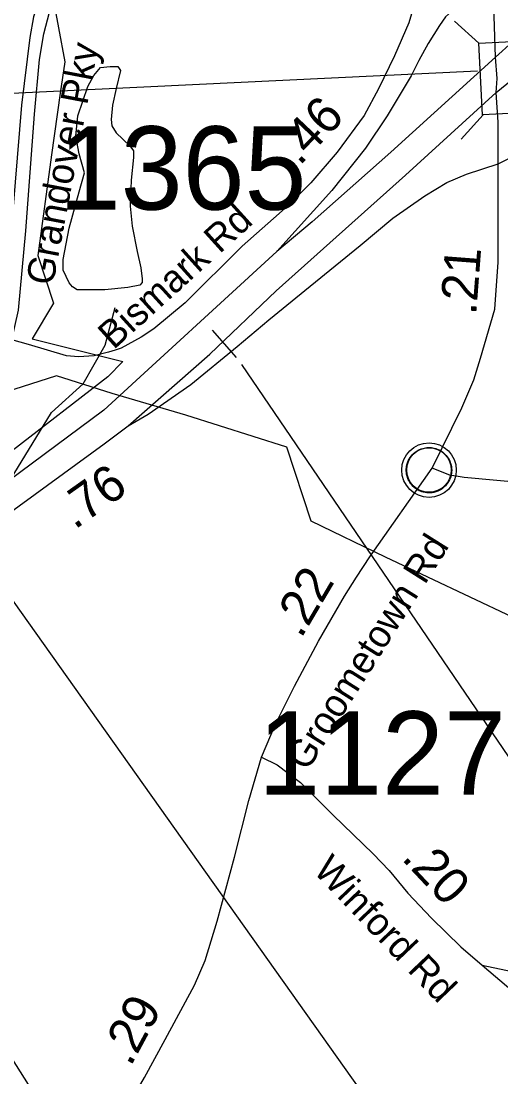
# Model space of a CAD drawing. Extents: x 1662474 to 1856135, y 779280 to 917889.
# Drawn here: x 1742580 to 1744239, y 815651 to 819301 of the extents above; entities that cross this region are included whole.
import ezdxf

# ---------------------------------------------------------------- set-up
doc = ezdxf.new("R2010")
doc.units = 0
for name, color, linetype in [('Cogo Default Point CELL', 7, 'Continuous'), ('Exist Boundary Political City Limit New', 7, 'Continuous'), ('Exist Civil Demographics Community CELL', 7, 'Continuous'), ('Exist Hydrographic Misc Water Feature', 7, 'Continuous'), ('Exist Hydrographic Pond Under 1500 Sq Ft', 7, 'Continuous'), ('Exist Road Primary Interstate Divided Center Attributed', 7, 'Continuous'), ('Exist Road Primary Interstate Mileage Hundredths English Label', 7, 'Continuous'), ('Exist Road Primary Interstate Ramp 1 Lane Attributed', 7, 'Continuous'), ('Exist Road Primary Interstate Service Attributed', 7, 'Continuous'), ('Exist Road Primary Interstate Service Label', 7, 'Continuous'), ('Exist Road Primary Interstate Service Mileage Tenths English Label', 7, 'Continuous'), ('Exist Road Primary NC Structure Ovrhead Sign Number Label', 7, 'Continuous'), ('Exist Road Secondary Structure Standard Bridge CELL', 7, 'Continuous'), ('Exist Road Secondary Type 51 Attributed', 7, 'Continuous'), ('Exist Road Secondary Type 51 Divided Attributed', 7, 'Continuous'), ('Exist Road Secondary Type 51 Label', 7, 'Continuous'), ('Exist Utilities Electrical Transmission Line', 7, 'Continuous'), ('Map Preparation Boundary City Limit Buffer Line', 7, 'Continuous'), ('Prop DGN Element Guardrail', 7, 'Continuous'), ('Prop Superelevation  Arrow CELL', 7, 'Continuous'), ('Scratch_Level_2', 7, 'Continuous')]:
    doc.layers.add(name, color=color, linetype=linetype)

msp = doc.modelspace()

# ---------------------------------------------------------------- linework, layer by layer
at = {"layer": 'Exist Boundary Political City Limit New'}
msp.add_lwpolyline([(1742687.2, 819395.9), (1742731.2, 819160.4), (1742714.8, 819051.9), (1742685.2, 818838.4), (1742637.4, 818491), (1742691.8, 818325.6), (1742617.8, 818202.3), (1742931.1, 818124.1), (1742879.5, 818071.2), (1742548.8, 817815), (1742197.6, 817541.2), (1741834.6, 817275.1), (1741465.2, 817025.8), (1741460.4, 816982.2), (1740782.8, 816527.4), (1740395.5, 816246.8), (1740132.9, 816085.1)], dxfattribs=at)
at = {"layer": 'Exist Civil Demographics Community CELL'}
msp.add_lwpolyline([(1743912.9, 817761.2), (1743913.9, 817766.8), (1743915.6, 817773.3), (1743918.6, 817780.5), (1743921.5, 817786.3), (1743924.8, 817792), (1743928.6, 817797.1), (1743932.5, 817801.5), (1743937.1, 817806.1), (1743942.7, 817810.7), (1743948.1, 817814.3), (1743953, 817817.2), (1743958, 817819.7), (1743963.5, 817822), (1743969.1, 817823.8), (1743973.4, 817824.9), (1743978.3, 817825.7), (1743982.4, 817826.4), (1743988.8, 817826.7), (1743993.2, 817826.6), (1743998.9, 817826.3), (1744003.8, 817825.6), (1744008.7, 817824.6), (1744013.7, 817823.2), (1744018.9, 817821.2), (1744025.5, 817818.3), (1744031.8, 817814.8), (1744036.8, 817811.3), (1744042, 817807.2), (1744045.3, 817804.1), (1744049.4, 817799.7), (1744053.3, 817795), (1744056.4, 817790.4), (1744059.5, 817785.4), (1744062, 817780.3), (1744064, 817775.3), (1744065.6, 817770.3), (1744066.8, 817765.7), (1744067.9, 817759.6), (1744068.6, 817754.9), (1744068.8, 817748.9), (1744068.6, 817743.1), (1744068.1, 817737.4), (1744067.1, 817732), (1744065.5, 817725.8), (1744063.6, 817720), (1744061.3, 817714.9), (1744058.2, 817708.9), (1744054.9, 817703.6), (1744051.4, 817698.9), (1744047.2, 817694.1), (1744041.9, 817689.2), (1744036.9, 817685), (1744031.9, 817681.6), (1744027.6, 817679.1), (1744020.7, 817675.9), (1744013.6, 817673.1), (1744007.6, 817671.7), (1744001, 817670.4), (1743996.6, 817669.9), (1743992.1, 817669.7), (1743986.5, 817669.7), (1743982.3, 817670.1), (1743976.6, 817670.8), (1743970.7, 817672.1), (1743966.1, 817673.4), (1743960.9, 817675.3), (1743956.4, 817677.3), (1743952.4, 817679.5), (1743945.6, 817683.6), (1743940, 817687.9), (1743935.1, 817692.3), (1743930.7, 817697.2), (1743927.5, 817701.2), (1743924.5, 817705.3), (1743920.4, 817712.4), (1743918.7, 817716), (1743917, 817720), (1743914.4, 817728.2), (1743912.9, 817735.2), (1743912.2, 817740.4), (1743911.8, 817746.7), (1743911.8, 817751.4), (1743912.3, 817757.9)], close=True, dxfattribs=at)
for centre, radius in [((1743990.5, 817748.8), 94.3), ((1743990.2, 817749), 76.7)]:
    msp.add_circle(centre, radius, dxfattribs=at)
at = {"layer": 'Exist Hydrographic Misc Water Feature'}
msp.add_lwpolyline([(1741216.8, 816408.7), (1741650.7, 816806.9), (1742479.7, 817347.9), (1742547.8, 817454.8), (1742541.8, 817714.3), (1742684.8, 817947.7), (1742794.9, 818047.2), (1742870.7, 818180.3), (1742904.8, 818310.9)], dxfattribs=at)
at = {"layer": 'Exist Hydrographic Pond Under 1500 Sq Ft'}
msp.add_lwpolyline([(1742869.1, 818372.3), (1742774.2, 818372.3), (1742757.6, 818381.6), (1742745.9, 818395.6), (1742725.9, 818439.9), (1742725.9, 818477.2), (1742745.9, 818585.3), (1742780.9, 818710.1), (1742799.2, 818776.7), (1742780.9, 818841.6), (1742769.2, 818903.1), (1742775.9, 818973), (1742810.8, 819074.5), (1742830.8, 819112.1), (1742854.1, 819140.4), (1742887.4, 819143.8), (1742914.1, 819143.8), (1742924, 819130.4), (1742909.1, 819067.2), (1742895.7, 819010.6), (1742890.8, 818960.7), (1742894.1, 818939.1), (1742909.1, 818914.1), (1742955.7, 818869.2), (1742969, 818852.6), (1742969, 818829.3), (1742960.7, 818751), (1742957.3, 818661.2), (1742964, 818591.3), (1742980.7, 818504.8), (1742994, 818448.2), (1742999, 818409.9), (1742999, 818396.6), (1742990.6, 818388.3), (1742949, 818380), (1742869.1, 818372.3)], dxfattribs=at)
at = {"layer": 'Exist Road Primary Interstate Divided Center Attributed'}
for points in [[(1745384.5, 820234.7), (1745221.9, 820091.3), (1744996.9, 819887.6), (1744857.5, 819761.2), (1744533.4, 819467.1), (1744396.1, 819335.5), (1744220.4, 819175.5)], [(1744222.5, 819053.8), (1744401.4, 819198.5), (1744573.7, 819359.9), (1744734.9, 819510), (1744910.6, 819669.3), (1745105.5, 819839.1)], [(1744220.4, 819175.5), (1743858.5, 818847.7), (1743586.7, 818607.1), (1743464.6, 818504.7)], [(1742949.9, 817901.5), (1743232, 818149.8), (1743461.5, 818368.1), (1743908.7, 818768.6), (1744222.5, 819053.8)], [(1743464.6, 818504.7), (1742866.5, 817955.5), (1742079.9, 817372.3), (1741957.5, 817291.3), (1739716.4, 815678.7)], [(1741068.2, 816553.6), (1741983.5, 817197.4), (1742333.6, 817451.3), (1742867.4, 817839.8), (1742949.9, 817901.5)]]:
    msp.add_lwpolyline(points, dxfattribs=at)
at = {"layer": 'Exist Road Primary Interstate Ramp 1 Lane Attributed'}
for points in [[(1744229.3, 818807.6), (1744300.1, 818843), (1744340.9, 818857.8), (1744375.1, 818879), (1744460.8, 818972.9), (1744563.8, 819087.5), (1744758.3, 819305.9), (1744913.9, 819465.4), (1745080.1, 819604.7), (1745180.5, 819680.9), (1745245.8, 819729.3), (1745320.8, 819777.7), (1745503.8, 819886.4), (1745589.7, 819930.1)], [(1744211.6, 819459.5), (1744135.4, 819393.9), (1744078.1, 819342.6), (1744047.7, 819315.4), (1744027.1, 819285.9), (1743987.5, 819222.7), (1743955.6, 819164.8), (1743928.4, 819111.7), (1743845.8, 818973.5), (1743771.1, 818861.9), (1743654.2, 818715.5), (1743464.6, 818504.7)], [(1742949.9, 817901.5), (1743018.7, 817941.8), (1743166.4, 818044.1), (1743326.5, 818175.8), (1743436.9, 818268.5), (1743578.9, 818384.8), (1743752.8, 818525.4), (1743865, 818619.2), (1743976.3, 818696.6), (1744052.4, 818743.2), (1744120.4, 818771.6), (1744229.3, 818807.6)]]:
    msp.add_lwpolyline(points, dxfattribs=at)
at = {"layer": 'Exist Road Primary Interstate Service Attributed'}
msp.add_lwpolyline([(1743972, 819779.1), (1743955.5, 819433.2), (1743943.8, 819372.1), (1743920.8, 819294.1), (1743871.5, 819180.2), (1743815.4, 819066.8), (1743766.4, 818974.1), (1743672.5, 818847.7), (1743581.6, 818741.5), (1743502.1, 818661.8), (1743344.8, 818523), (1743147.3, 818326.6), (1743038.6, 818237.2), (1742994.9, 818208.3), (1742925.5, 818170.5), (1742904.9, 818162.8), (1742882, 818156), (1742832.4, 818143.3), (1742778.5, 818140.1), (1742736.7, 818143.3), (1742605.2, 818182.9), (1742547.4, 818198.8)], dxfattribs=at)
at = {"layer": 'Exist Road Primary NC Structure Ovrhead Sign Number Label'}
for p, q in [((1743342, 818113.2), (1746085.1, 814081.9)), ((1742459.1, 817425.9), (1746274.4, 812057.5)), ((1741706.1, 817019.9), (1744613.1, 812506.9))]:
    msp.add_line(p, q, dxfattribs=at)
at = {"layer": 'Exist Road Secondary Structure Standard Bridge CELL'}
for p, q in [((1744078.8, 819300), (1744162.8, 819224.2)), ((1744177.5, 818976.7), (1744101.7, 818892.7))]:
    msp.add_line(p, q, dxfattribs=at)
msp.add_lwpolyline([(1744278.4, 819230.1), (1744291.1, 818982.5), (1744175.4, 818976.6), (1744162.8, 819224.2)], close=True, dxfattribs=at)
at = {"layer": 'Exist Road Secondary Type 51 Attributed'}
for points in [[(1744220.4, 819175.5), (1744216.9, 819282.3), (1744211.6, 819459.5)], [(1744222.5, 819053.8), (1744225.7, 819101.9), (1744220.4, 819175.5)], [(1744229.3, 818807.6), (1744229.9, 818900.6), (1744229.6, 818951.8), (1744222.5, 819053.8)], [(1744001.2, 817755), (1744104.4, 817963.7), (1744144.8, 818061.2), (1744167.9, 818135.6), (1744217.6, 818304.7), (1744229.9, 818466.9), (1744229.3, 818807.6)], [(1743411.7, 816756), (1743459.9, 816870), (1743493.2, 816937.2), (1743525.3, 817001.5), (1743607.9, 817157.8), (1743698.4, 817312.6), (1743739.3, 817379.1), (1743785.3, 817449.2), (1744001.2, 817755)], [(1746686.3, 816948.9), (1746620.5, 816964), (1746577.8, 816971.4), (1746523.8, 816985.8), (1746451.8, 817007.3), (1746175.3, 817104.5), (1746019.4, 817170.2), (1745935.4, 817214), (1745866.7, 817255.7), (1745772.9, 817329.4), (1745546.8, 817536.9), (1745506.6, 817564.6), (1745451.8, 817594.6), (1745301.4, 817626.7), (1745074.9, 817645), (1744324.8, 817703.4), (1744112.2, 817723.1), (1744061.8, 817731.2), (1744001.2, 817755)], [(1742843.5, 815370.4), (1743006.3, 815648.7), (1743077.9, 815780.9), (1743179.1, 815968.6), (1743216.3, 816053.4), (1743258, 816190), (1743317.5, 816411.3), (1743367.2, 816607), (1743411.7, 816756)], [(1743411.7, 816756), (1743465.8, 816729.7), (1743546, 816668.6), (1743658.6, 816556.1), (1743797.3, 816422.6), (1743852.3, 816365.1), (1743917.7, 816286.6), (1743998.9, 816200.2), (1744100.9, 816100.8), (1744174.1, 816037.8)], [(1744174.1, 816037.8), (1744280.8, 815946.8)], [(1744174.1, 816037.8), (1744321.2, 816006.4), (1744542.4, 815956.3), (1744729.6, 815915), (1744890.8, 815880.2), (1745048.7, 815849.5), (1745186.2, 815825.2), (1745377.4, 815815.7), (1745443.1, 815813.3), (1745544.6, 815813.3)]]:
    msp.add_lwpolyline(points, dxfattribs=at)
at = {"layer": 'Exist Road Secondary Type 51 Divided Attributed'}
for points in [[(1743004.7, 819933), (1742885.2, 819823), (1742808.4, 819724.2), (1742742.5, 819619.8), (1742677.3, 819483.7), (1742657.8, 819418.7), (1742622.6, 819315.4), (1742609.7, 819244), (1742580.7, 819010.1), (1742544.7, 818561.4), (1742522.6, 818306.3), (1742501.9, 818215.4)], [(1742547.4, 818198.8), (1742571, 818301), (1742596.1, 818576.1), (1742626.2, 818979.4), (1742643.9, 819167.8), (1742658.1, 819256.9), (1742690.5, 819381.5), (1742724.5, 819464.2), (1742783.5, 819591.1), (1742810.7, 819637.8), (1742848.5, 819696.2), (1742934.6, 819806.5), (1743038.9, 819894.4)]]:
    msp.add_lwpolyline(points, dxfattribs=at)
at = {"layer": 'Exist Utilities Electrical Transmission Line'}
msp.add_lwpolyline([(1744278.7, 817240.4), (1743839.5, 817448), (1743582.7, 817572.7), (1743499.3, 817828.4), (1743149, 817938.6), (1742894.5, 818013.1), (1742702.1, 818074.1), (1742381, 817972.3), (1742083.4, 817880.9), (1741776.7, 818001), (1741466.2, 818117.6), (1741209.6, 818245.9), (1740410.3, 818536), (1739647.3, 818606.7)], dxfattribs=at)
at = {"layer": 'Map Preparation Boundary City Limit Buffer Line'}
msp.add_lwpolyline([(1742687.2, 819395.9), (1742731.2, 819160.4), (1742714.8, 819051.9), (1742685.2, 818838.4), (1742637.4, 818491), (1742691.8, 818325.6), (1742617.8, 818202.3), (1742931.1, 818124.1), (1742879.5, 818071.2), (1742548.8, 817815), (1742197.6, 817541.2), (1741834.6, 817275.1), (1741465.2, 817025.8), (1741460.4, 816982.2), (1740782.8, 816527.4), (1740395.5, 816246.8), (1740132.9, 816085.1)], dxfattribs=at)
at = {"layer": 'Prop Superelevation  Arrow CELL'}
msp.add_line((1743240.4, 818232.3), (1743324, 818137.4), dxfattribs=at)
at = {"layer": 'Scratch_Level_2'}
msp.add_line((1744157.5, 819127.8), (1741498.2, 819000.7), dxfattribs=at)

# ---------------------------------------------------------------- texts
at = {"layer": 'Cogo Default Point CELL'}
for s, p in [('1365', (1742709.9, 818649)), ('1127', (1743399.3, 816626.8))]:
    msp.add_text(s, height=288, dxfattribs=at).set_placement(p)
at = {"layer": 'Exist Road Primary Interstate Mileage Hundredths English Label'}
msp.add_text('.76', height=125, rotation=35.2284, dxfattribs=at).set_placement((1742765.1, 817541.2))
at = {"layer": 'Exist Road Primary Interstate Service Label'}
msp.add_text('Bismark Rd', height=95, rotation=42.1447, dxfattribs=at).set_placement((1742899.7, 818162.7))
at = {"layer": 'Exist Road Primary Interstate Service Mileage Tenths English Label'}
msp.add_text('.46', height=125, rotation=46.48, dxfattribs=at).set_placement((1743542.7, 818797.9))
at = {"layer": 'Exist Road Secondary Type 51 Label'}
for s, rotation, p in [('Grandover Pky', 79.2201, (1742689.2, 818383.4)), ('Groometown Rd', 57.7579, (1743568.9, 816704.7)), ('Winford Rd', 313.581, (1743586.6, 816361.6))]:
    msp.add_text(s, height=95, rotation=rotation, dxfattribs=at).set_placement(p)
at = {"layer": 'Prop DGN Element Guardrail'}
for s, rotation, p in [('.21', 85.6457, (1744153.2, 818282.8)), ('.22', 59.4767, (1743547.9, 817163.7)), ('.20', 313.2242, (1743892.1, 816405)), ('.29', 61.6793, (1742958.3, 815684.1))]:
    msp.add_text(s, height=125, rotation=rotation, dxfattribs=at).set_placement(p)

doc.saveas('drawing.dxf')
